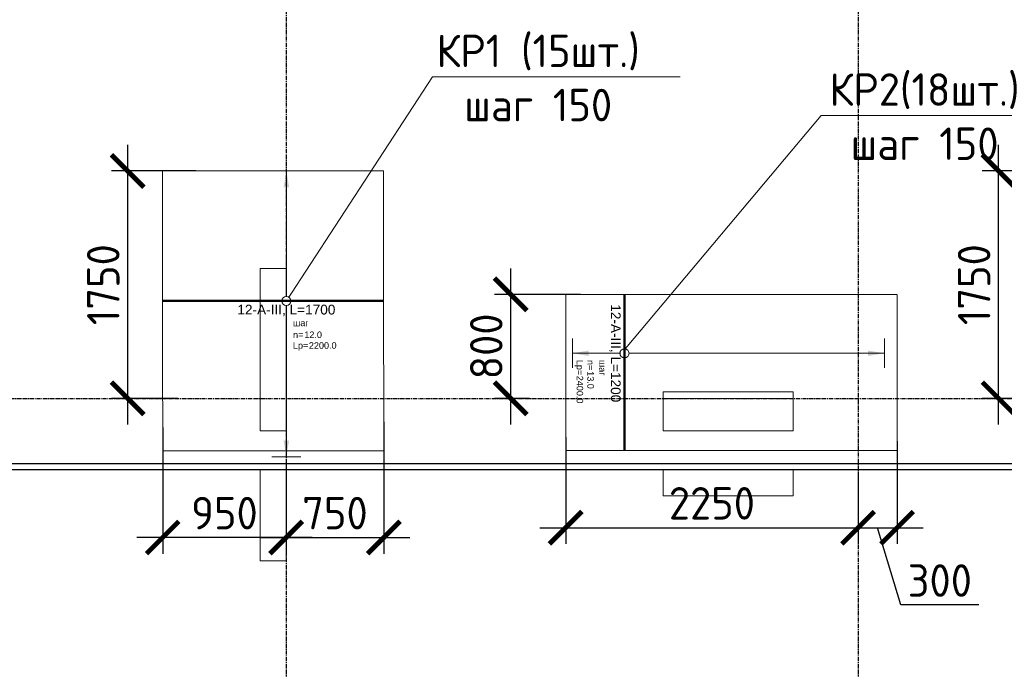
# Model space of a CAD drawing. Header units: millimetres. Extents: x -93479 to 1057970, y -66333 to 172656.
# Tile 415 of 473: x 921466 to 929041, y 34177 to 39175. Entities that reach past the tile are written whole.
import ezdxf
from ezdxf import colors
from ezdxf.entities.mleader import LeaderData, LeaderLine
from ezdxf.enums import TextEntityAlignment as Align
from ezdxf.math import Vec2, Vec3

# ---------------------------------------------------------------- set-up
doc = ezdxf.new("R2010")
doc.units = ezdxf.units.MM
doc.set_wipeout_variables(frame=1)
for name, pattern in [('01 Штриховая _4 мм_', [6, 3.5, -2.5]), ('______5', [1100, 800, -100, 100, -100]), ('GOST2.303 4', [7, 5, -2, 0]), ('осевая', [50.8, 31.75, -6.35, 6.35, -6.35])]:
    doc.linetypes.add(name, pattern=pattern)
for name, color, linetype, lineweight in [('0 Фундамент', 5, 'Continuous', 30), ('1 Стены', 3, 'Continuous', 30), ('АрмСтер', 2, 'Continuous', 50), ('контур распр. стерхней', 2, 'GOST2.303 4', 20), ('Оси', 40, '______5', 18), ('подоснова', 151, 'Continuous', 5), ('РАЗМЕРЫ', 7, 'Continuous', 9)]:
    doc.layers.add(name, color=color, linetype=linetype, lineweight=lineweight)
doc.layers.add('АрмСтер_атрибуты', color=2, linetype='Continuous', lineweight=0, plot=False)
doc.styles.add('GOST-2.304_Type-B', font='GOST_Common.ttf')
doc.styles.get("Standard").update_dxf_attribs({"font": 'arial.ttf'})
doc.styles.add('Аннотативный', font='arial.ttf')
doc.dimstyles.new('СПДС', dxfattribs={"dimscale": 100, "dimtxt": 2.5, "dimasz": 2.5, "dimexe": 1.25, "dimexo": 0, "dimtad": 1, "dimdec": 0, "dimtxsty": 'GOST-2.304_Type-B', "dimblk": 'ARCHTICK', "dimcen": 2.5, "dimdle": 2, "dimadec": 0, "dimazin": 2, "dimtfac": 0.75, "dimtdec": 0, "dimtmove": 1, "dimatfit": 3, "dimfxl": 1, "dimtolj": 1, "dimarcsym": 1})

# ---------------------------------------------------------------- blocks, each defined once
blk = doc.blocks.new('оси')
at = {"layer": 'Оси', "color": 7, "linetype": 'осевая', "lineweight": 25, "transparency": 33554687}
for p, q in [((31813.5, 151.4), (31813.5, -36280.2)), ((36213.5, 151.4), (36213.5, -36280.2)), ((-11815.1, -20006.9), (53620.6, -20006.9)), ((-11416.6, -20506.9), (53620.6, -20506.9))]:
    blk.add_line(p, q, dxfattribs=at)
blk = doc.blocks.new('_None')
blk = doc.blocks.new('_ArchTick')
at = {"color": 0, "linetype": 'ByBlock', "const_width": 0.15}
blk.add_lwpolyline([(-0.5, -0.5), (0.5, 0.5)], dxfattribs=at)
blk = doc.blocks.new('*D996')
at = {"layer": 'DEFPOINTS', "color": 0, "ltscale": 100, "transparency": 16777216}
for p in [(925666.8, 35962.5), (927916.6, 35476.6), (927916.6, 35266.6)]:
    blk.add_point(p, dxfattribs=at)
at = {"layer": 'РАЗМЕРЫ', "color": 0, "lineweight": -2, "transparency": 16777216}
for p, q in [((925666.8, 35962.5), (925666.8, 35141.6)), ((927916.6, 35476.6), (927916.6, 35141.6)), ((925466.8, 35266.6), (928116.6, 35266.6))]:
    blk.add_line(p, q, dxfattribs=at)
at = {"layer": 'РАЗМЕРЫ', "color": 0, "lineweight": -2, "ltscale": 100, "transparency": 16777216, "xscale": 250, "yscale": 250, "zscale": 250, "rotation": 180}
blk.add_blockref('_ArchTick', (925666.8, 35266.6), dxfattribs=at)
at = {"layer": 'РАЗМЕРЫ', "color": 0, "lineweight": -2, "ltscale": 100, "transparency": 16777216, "xscale": 250, "yscale": 250, "zscale": 250}
blk.add_blockref('_ArchTick', (927916.6, 35266.6), dxfattribs=at)
at = {"layer": 'РАЗМЕРЫ', "color": 0, "ltscale": 100, "transparency": 16777216, "insert": (926791.7, 35454.2), "char_height": 250, "attachment_point": 5, "style": 'GOST-2.304_Type-B'}
blk.add_mtext('\\A1;2250', dxfattribs=at)
blk = doc.blocks.new('для попер')
at = {"layer": '1 Стены', "color": 252, "lineweight": 0, "true_color": 0x939598}
for p, q in [((1005109.2, 71134.3, 360), (1004909.2, 71134.3, 360)), ((1004909.2, 71134.3, 360), (1004909.2, 69884.3, 360)), ((1005109.2, 71134.3, 360), (1005109.2, 69884.3, 360)), ((1008009.2, 70184.3, 360), (1009009.2, 70184.3, 360)), ((1008009.2, 69884.3, 360), (1008009.2, 70184.3, 360)), ((1009009.2, 69884.3, 360), (1009009.2, 70184.3, 360)), ((1005109.2, 69884.3, 360), (1004909.2, 69884.3, 360)), ((1008009.2, 69884.3, 360), (1009009.2, 69884.3, 360))]:
    blk.add_line(p, q, dxfattribs=at)
blk = doc.blocks.new('*D1738')
at = {"layer": 'DEFPOINTS', "color": 0, "ltscale": 100, "transparency": 16777216}
for p in [(924267, 36080.3), (923516.6, 35754.8), (924267, 35191.1)]:
    blk.add_point(p, dxfattribs=at)
at = {"layer": 'РАЗМЕРЫ', "color": 0, "lineweight": -2, "transparency": 16777216}
for p, q in [((924267, 36080.3), (924267, 35066.1)), ((923516.6, 35754.8), (923516.6, 35066.1)), ((923316.6, 35191.1), (924467, 35191.1))]:
    blk.add_line(p, q, dxfattribs=at)
at = {"layer": 'РАЗМЕРЫ', "color": 0, "lineweight": -2, "ltscale": 100, "transparency": 16777216, "xscale": 250, "yscale": 250, "zscale": 250, "rotation": 180}
blk.add_blockref('_ArchTick', (923516.6, 35191.1), dxfattribs=at)
at = {"layer": 'РАЗМЕРЫ', "color": 0, "lineweight": -2, "ltscale": 100, "transparency": 16777216, "xscale": 250, "yscale": 250, "zscale": 250}
blk.add_blockref('_ArchTick', (924267, 35191.1), dxfattribs=at)
at = {"layer": 'РАЗМЕРЫ', "color": 0, "ltscale": 100, "transparency": 16777216, "insert": (923891.8, 35379), "char_height": 250, "attachment_point": 5, "style": 'GOST-2.304_Type-B'}
blk.add_mtext('\\A1;750', dxfattribs=at)
blk = doc.blocks.new('*D1739')
at = {"layer": 'DEFPOINTS', "color": 0, "ltscale": 100, "transparency": 16777216}
for p in [(922566.1, 36037.1), (923516.6, 35754.8), (922566.1, 35191.1)]:
    blk.add_point(p, dxfattribs=at)
at = {"layer": 'РАЗМЕРЫ', "color": 0, "lineweight": -2, "transparency": 16777216}
for p, q in [((922566.1, 36037.1), (922566.1, 35066.1)), ((923516.6, 35754.8), (923516.6, 35066.1)), ((923716.6, 35191.1), (922366.1, 35191.1))]:
    blk.add_line(p, q, dxfattribs=at)
at = {"layer": 'РАЗМЕРЫ', "color": 0, "lineweight": -2, "ltscale": 100, "transparency": 16777216, "xscale": 250, "yscale": 250, "zscale": 250, "rotation": 180}
blk.add_blockref('_ArchTick', (922566.1, 35191.1), dxfattribs=at)
at = {"layer": 'РАЗМЕРЫ', "color": 0, "lineweight": -2, "ltscale": 100, "transparency": 16777216, "xscale": 250, "yscale": 250, "zscale": 250}
blk.add_blockref('_ArchTick', (923516.6, 35191.1), dxfattribs=at)
at = {"layer": 'РАЗМЕРЫ', "color": 0, "ltscale": 100, "transparency": 16777216, "insert": (923041.4, 35378.7), "char_height": 250, "attachment_point": 5, "style": 'GOST-2.304_Type-B'}
blk.add_mtext('\\A1;950', dxfattribs=at)
blk = doc.blocks.new('*D1740')
at = {"layer": 'DEFPOINTS', "color": 0, "ltscale": 100, "transparency": 16777216}
for p in [(922296.9, 38011.4), (922820.2, 38011.4), (922684.2, 36261.4)]:
    blk.add_point(p, dxfattribs=at)
at = {"layer": 'РАЗМЕРЫ', "color": 0, "lineweight": -2, "transparency": 16777216}
for p, q in [((922296.9, 36061.4), (922296.9, 38211.4)), ((922820.2, 38011.4), (922171.9, 38011.4)), ((922684.2, 36261.4), (922171.9, 36261.4))]:
    blk.add_line(p, q, dxfattribs=at)
at = {"layer": 'РАЗМЕРЫ', "color": 0, "lineweight": -2, "ltscale": 100, "transparency": 16777216, "xscale": 250, "yscale": 250, "zscale": 250}
for p, rotation in [((922296.9, 38011.4), 90), ((922296.9, 36261.4), 270)]:
    blk.add_blockref('_ArchTick', p, dxfattribs=dict(at, rotation=rotation))
at = {"layer": 'РАЗМЕРЫ', "color": 0, "ltscale": 100, "transparency": 16777216, "insert": (922109, 37136.4), "char_height": 250, "attachment_point": 5, "rotation": 90, "style": 'GOST-2.304_Type-B'}
blk.add_mtext('\\A1;1750', dxfattribs=at)
blk = doc.blocks.new('*U1734')
at = {"layer": 'РАЗМЕРЫ'}
for p, q in [((112.5, 1000), (-112.5, 1000)), ((112.5, -1200), (-112.5, -1200))]:
    blk.add_line(p, q, dxfattribs=at)
at = {"layer": 'РАЗМЕРЫ', "ltscale": 15}
blk.add_line((0, -1200), (0, 1000), dxfattribs=at)
at = {"layer": 'РАЗМЕРЫ'}
for points in [[(0, 1000), (20.9, 874.8), (-20.9, 874.8)], [(0, -1200), (20.9, -1074.8), (-20.9, -1074.8)]]:
    blk.add_solid(points, dxfattribs=at)
at = {"layer": 'АрмСтер_атрибуты', "color": 215, "ltscale": 15, "style": 'Аннотативный'}
for s, p in [('шаг', (51.4, -194.2)), ('n=', (51.4, -285.1)), ('Lр=', (50.2, -367.8))]:
    blk.add_text(s, height=50, dxfattribs=at).set_placement(p)
at = {"layer": 'АрмСтер_атрибуты', "style": 'Аннотативный', "flags": 8}
blk.add_attdef('ПОЗ', (110, 29.6), '', height=75, dxfattribs=at)
at = {"layer": 'АрмСтер_атрибуты', "color": 215, "style": 'Аннотативный'}
for tag, p, flags in [('ШАГ', (190.9, -194.2), 10), ('КОЛ', (138, -285.1), 8), ('ШИРИНА', (172.9, -367.8), 8)]:
    blk.add_attdef(tag, p, '', height=50, dxfattribs=dict(at, flags=flags))
at = {"layer": 'АрмСтер_атрибуты', "flags": 9}
for tag, p in [('МАССА', (-1033.5, -1010.5)), ('ОБОЗНАЧЕНИЕ', (-1033.5, -1124.4))]:
    blk.add_attdef(tag, p, '', height=75, dxfattribs=at)
at = {"linetype": 'Continuous', "lineweight": 0}
blk.add_wipeout([(35, 0), (28.3, 20.6), (10.8, 33.3), (-10.8, 33.3), (-28.3, 20.6), (-35, 0), (-28.3, -20.6), (-10.8, -33.3), (10.8, -33.3), (28.3, -20.6)], dxfattribs=at)
at = {"color": 0, "linetype": 'ByBlock', "lineweight": -2, "ltscale": 100}
blk.add_line((-952.5, 0), (747.5, 0), dxfattribs=at)
at = {"layer": 'РАЗМЕРЫ'}
blk.add_circle((0, 0), 35, dxfattribs=at)
at = {"layer": 'АрмСтер_атрибуты', "style": 'Аннотативный', "flags": 8}
blk.add_attdef('НАИМЕНОВАНИЕ', text='', height=75, dxfattribs=at).set_placement((0, -29.3), align=Align.TOP_CENTER)
blk = doc.blocks.new('*U1742')
at = {"layer": 'РАЗМЕРЫ'}
for p, q in [((112.5, 2000), (-112.5, 2000)), ((112.5, -400), (-112.5, -400))]:
    blk.add_line(p, q, dxfattribs=at)
at = {"layer": 'РАЗМЕРЫ', "ltscale": 15}
blk.add_line((0, -400), (0, 2000), dxfattribs=at)
at = {"layer": 'РАЗМЕРЫ'}
for points in [[(0, 2000), (20.9, 1874.8), (-20.9, 1874.8)], [(0, -400), (20.9, -274.8), (-20.9, -274.8)]]:
    blk.add_solid(points, dxfattribs=at)
at = {"layer": 'АрмСтер_атрибуты', "color": 215, "ltscale": 15, "style": 'Аннотативный'}
for s, p in [('шаг', (51.4, -194.2)), ('n=', (51.4, -285.1)), ('Lр=', (50.2, -367.8))]:
    blk.add_text(s, height=50, dxfattribs=at).set_placement(p)
at = {"layer": 'АрмСтер_атрибуты', "style": 'Аннотативный', "flags": 8}
blk.add_attdef('ПОЗ', (110, 29.6), '', height=75, dxfattribs=at)
at = {"layer": 'АрмСтер_атрибуты', "color": 215, "style": 'Аннотативный'}
for tag, p, flags in [('ШАГ', (190.9, -194.2), 10), ('КОЛ', (138, -285.1), 8), ('ШИРИНА', (172.9, -367.8), 8)]:
    blk.add_attdef(tag, p, '', height=50, dxfattribs=dict(at, flags=flags))
at = {"layer": 'АрмСтер_атрибуты', "flags": 9}
for tag, p in [('МАССА', (-1033.5, -1010.5)), ('ОБОЗНАЧЕНИЕ', (-1033.5, -1124.4))]:
    blk.add_attdef(tag, p, '', height=75, dxfattribs=at)
at = {"linetype": 'Continuous', "lineweight": 0}
blk.add_wipeout([(35, 0), (28.3, 20.6), (10.8, 33.3), (-10.8, 33.3), (-28.3, 20.6), (-35, 0), (-28.3, -20.6), (-10.8, -33.3), (10.8, -33.3), (28.3, -20.6)], dxfattribs=at)
at = {"color": 0, "linetype": 'ByBlock', "lineweight": -2, "ltscale": 100}
blk.add_line((-452.5, 0), (747.5, 0), dxfattribs=at)
at = {"layer": 'РАЗМЕРЫ'}
blk.add_circle((0, 0), 35, dxfattribs=at)
at = {"layer": 'АрмСтер_атрибуты', "style": 'Аннотативный', "flags": 8}
blk.add_attdef('НАИМЕНОВАНИЕ', text='', height=75, dxfattribs=at).set_placement((0, -29.3), align=Align.TOP_CENTER)
blk = doc.blocks.new('*D1741')
at = {"layer": 'DEFPOINTS', "color": 0, "ltscale": 100, "transparency": 16777216}
for p in [(925243.5, 37061.4), (925779.6, 37061.4), (925388.2, 36261.4)]:
    blk.add_point(p, dxfattribs=at)
at = {"layer": 'РАЗМЕРЫ', "color": 0, "lineweight": -2, "transparency": 16777216}
for p, q in [((925243.5, 36061.4), (925243.5, 37261.4)), ((925779.6, 37061.4), (925118.5, 37061.4)), ((925388.2, 36261.4), (925118.5, 36261.4))]:
    blk.add_line(p, q, dxfattribs=at)
at = {"layer": 'РАЗМЕРЫ', "color": 0, "lineweight": -2, "ltscale": 100, "transparency": 16777216, "xscale": 250, "yscale": 250, "zscale": 250}
for p, rotation in [((925243.5, 37061.4), 90), ((925243.5, 36261.4), 270)]:
    blk.add_blockref('_ArchTick', p, dxfattribs=dict(at, rotation=rotation))
at = {"layer": 'РАЗМЕРЫ', "color": 0, "ltscale": 100, "transparency": 16777216, "insert": (925055.9, 36661.4), "char_height": 250, "attachment_point": 5, "rotation": 90, "style": 'GOST-2.304_Type-B'}
blk.add_mtext('\\A1;800', dxfattribs=at)
blk = doc.blocks.new('*D1743')
at = {"layer": 'DEFPOINTS', "color": 0, "ltscale": 100, "transparency": 16777216}
for p in [(928216.8, 35932.7), (927916.6, 35656.8), (928216.8, 35266.6)]:
    blk.add_point(p, dxfattribs=at)
at = {"layer": 'РАЗМЕРЫ', "color": 0, "lineweight": -2, "transparency": 16777216}
for p, q in [((928216.8, 35932.7), (928216.8, 35141.6)), ((927916.6, 35656.8), (927916.6, 35141.6)), ((927716.6, 35266.6), (928416.8, 35266.6)), ((928244.9, 34672.4), (928066.7, 35266.6)), ((928845.4, 34672.4), (928244.9, 34672.4))]:
    blk.add_line(p, q, dxfattribs=at)
at = {"layer": 'РАЗМЕРЫ', "color": 0, "lineweight": -2, "ltscale": 100, "transparency": 16777216, "xscale": 250, "yscale": 250, "zscale": 250, "rotation": 180}
blk.add_blockref('_ArchTick', (927916.6, 35266.6), dxfattribs=at)
at = {"layer": 'РАЗМЕРЫ', "color": 0, "lineweight": -2, "ltscale": 100, "transparency": 16777216, "xscale": 250, "yscale": 250, "zscale": 250}
blk.add_blockref('_ArchTick', (928216.8, 35266.6), dxfattribs=at)
at = {"layer": 'РАЗМЕРЫ', "color": 0, "ltscale": 100, "transparency": 16777216, "insert": (928545.2, 34860.1), "char_height": 250, "attachment_point": 5, "style": 'GOST-2.304_Type-B'}
blk.add_mtext('\\A1;300', dxfattribs=at)
blk = doc.blocks.new('*D1799')
at = {"layer": 'DEFPOINTS', "color": 0, "ltscale": 100, "transparency": 16777216}
for p in [(928996.9, 38011.4), (929520.2, 38011.4), (929384.2, 36261.4)]:
    blk.add_point(p, dxfattribs=at)
at = {"layer": 'РАЗМЕРЫ', "color": 0, "lineweight": -2, "transparency": 16777216}
for p, q in [((928996.9, 36061.4), (928996.9, 38211.4)), ((929520.2, 38011.4), (928871.9, 38011.4)), ((929384.2, 36261.4), (928871.9, 36261.4))]:
    blk.add_line(p, q, dxfattribs=at)
at = {"layer": 'РАЗМЕРЫ', "color": 0, "lineweight": -2, "ltscale": 100, "transparency": 16777216, "xscale": 250, "yscale": 250, "zscale": 250}
for p, rotation in [((928996.9, 38011.4), 90), ((928996.9, 36261.4), 270)]:
    blk.add_blockref('_ArchTick', p, dxfattribs=dict(at, rotation=rotation))
at = {"layer": 'РАЗМЕРЫ', "color": 0, "ltscale": 100, "transparency": 16777216, "insert": (928809, 37136.4), "char_height": 250, "attachment_point": 5, "rotation": 90, "style": 'GOST-2.304_Type-B'}
blk.add_mtext('\\A1;1750', dxfattribs=at)

msp = doc.modelspace()

# ---------------------------------------------------------------- linework, layer by layer
at = {"layer": '0 Фундамент', "color": 7}
for points in [[(895916.8, 35761.4), (943716.8, 35761.4), (943716.8, 53161.4), (939766.8, 53161.4)], [(900016.8, 35711.4), (900016.8, 34261.4), (904216.8, 34261.4), (904216.8, 30761.4), (908116.8, 30761.4), (908116.8, 23611.4), (933716.8, 23611.4), (933716.8, 29761.4), (937316.8, 29761.4), (937316.8, 35711.4), (900016.8, 35711.4)]]:
    msp.add_lwpolyline(points, dxfattribs=at)
at = {"layer": '1 Стены', "color": 7, "lineweight": 0}
for p, q in [((923516.8, 37261.4, -360), (923316.8, 37261.4, -360)), ((923316.8, 37261.4, -360), (923316.8, 36011.4, -360)), ((923516.8, 36011.4, -360), (923516.8, 37261.4, -360)), ((926416.8, 36011.4, -360), (926416.8, 36261.4, -360)), ((926416.8, 36261.4, -360), (927416.8, 36261.4, -360)), ((927416.8, 36261.4, -360), (927416.8, 36011.4, -360)), ((923316.8, 36011.4, -360), (923516.8, 36011.4, -360)), ((927416.8, 36011.4, -360), (926416.8, 36011.4, -360)), ((923316.8, 35011.4, -360), (923316.8, 35711.4, -360)), ((923316.8, 35711.4, -360), (923516.8, 35711.4, -360)), ((923516.8, 35711.4, -360), (923516.8, 35011.4, -360)), ((926416.8, 35511.4, -360), (926416.8, 35711.4, -360)), ((926416.8, 35711.4, -360), (927416.8, 35711.4, -360)), ((927416.8, 35711.4, -360), (927416.8, 35511.4, -360)), ((927416.8, 35511.4, -360), (926416.8, 35511.4, -360)), ((923516.8, 35011.4, -360), (923316.8, 35011.4, -360))]:
    msp.add_line(p, q, dxfattribs=at)
at = {"layer": 'контур распр. стерхней', "color": 7, "linetype": '01 Штриховая _4 мм_', "elevation": -360}
for points in [[(924267.3, 35859.2), (922566.2, 35859.2), (922565.3, 38011.4), (924264.2, 38011.4)], [(925666.8, 37061.4), (928216.8, 37061.4), (928216.8, 35860.4), (925666.8, 35860.4)]]:
    msp.add_lwpolyline(points, close=True, dxfattribs=at)
at = {"layer": 'РАЗМЕРЫ', "color": 7, "elevation": -360}
msp.add_lwpolyline([(926416.8, 36311.4), (927416.8, 36311.4), (927416.8, 36011.4), (926416.8, 36011.4)], close=True, dxfattribs=at)

# ---------------------------------------------------------------- block references
at = {"color": 7}
msp.add_blockref('оси', (891703.1, 56268.3), dxfattribs=at)
at = {"layer": 'РАЗМЕРЫ', "color": 7}
msp.add_blockref('для попер', (-81592.4, -33872.9), dxfattribs=at)

# ---------------------------------------------------------------- dimensions: what is measured, and where the dimension line sits
for base, p1, p2, picture, middle in [((922296.9, 38011.4), (922684.2, 36261.4), (922820.2, 38011.4, -360), '*D1740', (922109, 37136.4)), ((928996.9, 38011.4), (929384.2, 36261.4), (929520.2, 38011.4, -360), '*D1799', (928809, 37136.4))]:
    dim = msp.add_linear_dim(base=base, p1=p1, p2=p2, angle=90, dimstyle='СПДС', dxfattribs=at)
    dim.commit()
    dim.dimension.update_dxf_attribs({"geometry": picture, "text_midpoint": middle})
for base, p1, p2, picture, middle in [((924267, 35191.1), (923516.6, 35754.8), (924267, 36080.3, -360), '*D1738', (923891.8, 35379)), ((922566.1427, 35191.0877), (923516.604, 35754.7727), (922566.1427, 36037.0935, -360), '*D1739', (923041.3733, 35378.7128)), ((927916.6, 35266.6), (925666.8, 35962.5, -360), (927916.6, 35476.6), '*D996', (926791.7, 35454.2))]:
    dim = msp.add_linear_dim(base=base, p1=p1, p2=p2, dimstyle='СПДС', dxfattribs=at)
    dim.commit()
    dim.dimension.update_dxf_attribs({"geometry": picture, "text_midpoint": middle})

# ---------------------------------------------------------------- leaders
at = {"layer": 'подоснова', "color": 7, "ltscale": 0.3}
ml = msp.add_multileader_mtext('Standard', dxfattribs=at)
ml.set_content('КР1 (18шт.)\\Pшаг 150', color=7, style='GOST-2.304_Type-B')
ml.set_leader_properties(color=7, linetype='ByLayer', lineweight=15)
ml.set_arrow_properties(name='NONE')
ml.build(insert=Vec2(0, 0))
ml.multileader.update_dxf_attribs({"text_left_attachment_type": 6, "text_right_attachment_type": 6, "dogleg_length": 0.1, "arrow_head_size": 18})
ctx = ml.context
ctx.base_point, ctx.char_height, ctx.arrow_head_size, ctx.landing_gap_size, ctx.plane_origin = Vec3(925194.4, 40270.3, -720), 250, 18, 20, Vec3(916071.5, 42405.2, -720)
ctx.left_attachment, ctx.right_attachment, ctx.text_align_type = 6, 6, 1
notes = []
notes.append((ctx, [(0, (1, 1, 0), (925193.5, 40245.3, -720), (1, 0), 0.1, [(0, [(923517.8, 41161.4, -720)], 0, [])])]))
ctx.mtext.insert, ctx.mtext.alignment, ctx.mtext.flow_direction = Vec3(926007.2, 40570.3, -720), 2, 5
ml = msp.add_multileader_mtext('Standard', dxfattribs=at)
ml.set_content('КР1 (15шт.)\\Pшаг 150', color=7, style='GOST-2.304_Type-B')
ml.set_leader_properties(color=7, linetype='ByLayer', lineweight=15)
ml.set_arrow_properties(name='NONE')
ml.build(insert=Vec2(0, 0))
ml.multileader.update_dxf_attribs({"text_left_attachment_type": 6, "text_right_attachment_type": 6, "dogleg_length": 0.1, "arrow_head_size": 18})
ctx = ml.context
ctx.base_point, ctx.char_height, ctx.arrow_head_size, ctx.landing_gap_size, ctx.plane_origin = Vec3(924642.2, 38760.4, -360), 250, 18, 20, Vec3(916071.5, 38255.2, -360)
ctx.left_attachment, ctx.right_attachment, ctx.text_align_type = 6, 6, 1
notes.append((ctx, [(0, (1, 1, 0), (924641.4, 38735.3, -360), (1, 0), 0.1, [(0, [(923517.8, 37011.4, -360)], 0, [])])]))
ctx.mtext.insert, ctx.mtext.alignment, ctx.mtext.flow_direction = Vec3(925455, 39060.4, -360), 2, 5
ml = msp.add_multileader_mtext('Standard', dxfattribs=at)
ml.set_content('КР2(18шт.)\\Pшаг 150', color=7, style='GOST-2.304_Type-B')
ml.set_leader_properties(color=7, linetype='ByLayer', lineweight=15)
ml.set_arrow_properties(name='NONE')
ml.build(insert=Vec2(0, 0))
ml.multileader.update_dxf_attribs({"text_left_attachment_type": 6, "text_right_attachment_type": 6, "dogleg_length": 0.1, "arrow_head_size": 18})
ctx = ml.context
ctx.base_point, ctx.char_height, ctx.arrow_head_size, ctx.landing_gap_size, ctx.plane_origin = Vec3(927632.8, 38462.9, -360), 250, 18, 20, Vec3(919062.1, 37443.1, -360)
ctx.left_attachment, ctx.right_attachment, ctx.text_align_type = 6, 6, 1
notes.append((ctx, [(0, (1, 1, 0), (927631.9, 38437.9, -360), (1, 0), 0.1, [(0, [(926085.6, 36597.9, -360)], 0, [])])]))
ctx.mtext.insert, ctx.mtext.alignment, ctx.mtext.flow_direction = Vec3(928427.8, 38762.9, -360), 2, 5
for ctx, leaders in notes:
    for number, flags, end, landing, length, lines in leaders:
        leader = LeaderData()
        leader.index, (leader.has_last_leader_line, leader.has_dogleg_vector, leader.attachment_direction) = number, flags
        leader.last_leader_point, leader.dogleg_vector, leader.dogleg_length = Vec3(end), Vec3(landing), length
        for number, points, colour, breaks in lines:
            line = LeaderLine()
            line.index, line.vertices, line.color, line.breaks = number, Vec3.list(points), colors.encode_raw_color(colour), breaks
            leader.lines.append(line)
        ctx.leaders.append(leader)

# ---------------------------------------------------------------- next in the draw order: block references
at = {"layer": 'АрмСтер', "color": 7, "ltscale": 15}
ref = msp.add_blockref('*U1734', (923517.8, 37011.4, 360), dxfattribs=at)
ref.add_attrib('НАИМЕНОВАНИЕ', '12-A-III, L=1700', dxfattribs={"layer": 'АрмСтер_атрибуты', "height": 75, "style": 'Аннотативный', "flags": 8}).set_placement((923517.8, 36982, 360), align=Align.TOP_CENTER)
ref.add_attrib('КОЛ', '12.0', (923655.8, 36726.2, 360), dxfattribs={"layer": 'АрмСтер_атрибуты', "color": 215, "height": 50, "style": 'Аннотативный', "flags": 8})
ref.add_attrib('ШИРИНА', '2200.0', (923690.7, 36643.6, 360), dxfattribs={"layer": 'АрмСтер_атрибуты', "color": 215, "height": 50, "style": 'Аннотативный', "flags": 8})
ref = msp.add_blockref('*U1742', (926118.9, 36608.7, -360), dxfattribs=dict(at, rotation=270))
ref.add_attrib('НАИМЕНОВАНИЕ', '12-A-III, L=1200', dxfattribs={"layer": 'АрмСтер_атрибуты', "height": 75, "rotation": 270, "style": 'Аннотативный', "flags": 8}).set_placement((926089.5, 36608.7, -360), align=Align.TOP_CENTER)
ref.add_attrib('КОЛ', '13.0', (925833.7, 36470.7, -360), dxfattribs={"layer": 'АрмСтер_атрибуты', "color": 215, "height": 50, "rotation": 270, "style": 'Аннотативный', "flags": 8})
ref.add_attrib('ШИРИНА', '2400.0', (925751.1, 36435.8, -360), dxfattribs={"layer": 'АрмСтер_атрибуты', "color": 215, "height": 50, "rotation": 270, "style": 'Аннотативный', "flags": 8})

# ---------------------------------------------------------------- next in the draw order: dimensions: what is measured, and where the dimension line sits
at = {"layer": 'РАЗМЕРЫ', "color": 7}
dim = msp.add_linear_dim(base=(925243.5, 37061.4), p1=(925388.2, 36261.4), p2=(925779.6, 37061.4, -360), angle=90, dimstyle='СПДС', dxfattribs=at)
dim.commit()
dim.dimension.update_dxf_attribs({"geometry": '*D1741', "text_midpoint": (925055.9, 36661.4)})
dim = msp.add_linear_dim(base=(928216.8, 35266.6), p1=(927916.6, 35656.8), p2=(928216.8, 35932.7, -360), dimstyle='СПДС', dxfattribs=at)
dim.commit()
dim.dimension.update_dxf_attribs({"geometry": '*D1743', "text_midpoint": (928307.4, 34860.1)})

doc.saveas('drawing.dxf')
